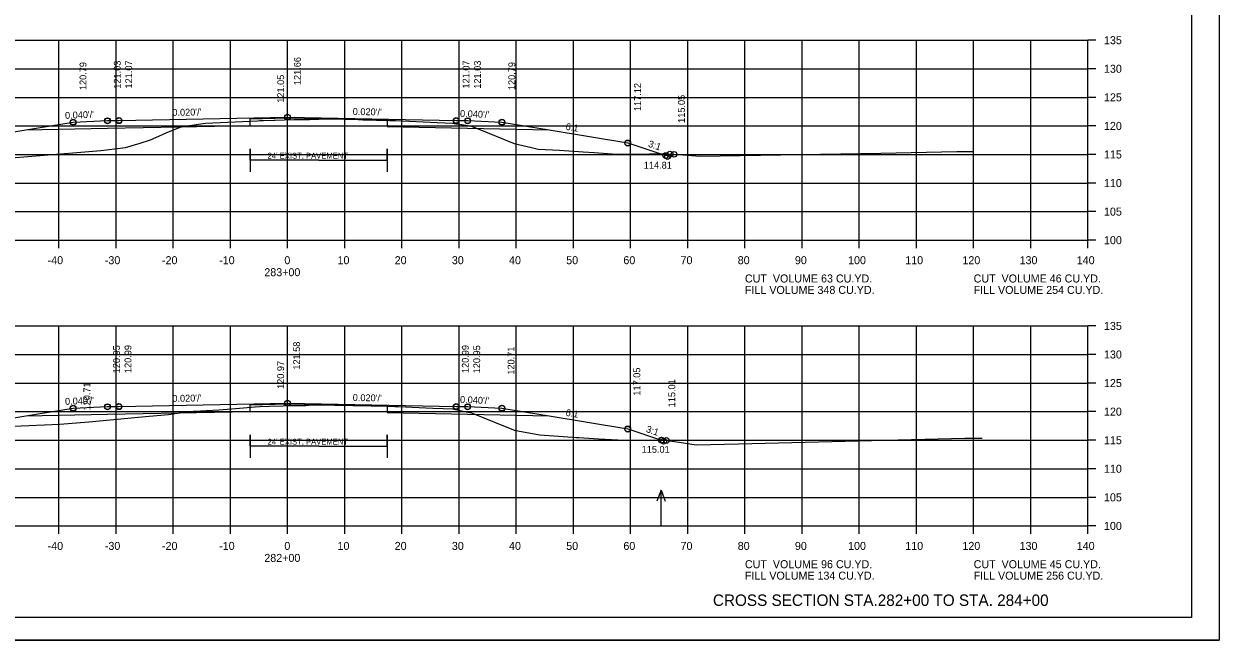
# Model space of a CAD drawing. Extents: x 1175611 to 1176402, y -433344 to -416213.
# Drawn here: x 1175734.9 to 1175943.9, y -418409.9 to -418302 of the extents above; entities that cross this region are included whole.
import ezdxf

# ---------------------------------------------------------------- set-up
doc = ezdxf.new("R2010")
doc.units = 0
for name, color, linetype in [('Default', 7, 'Continuous'), ('R_Alt Surface', 7, 'Continuous'), ('R_Axis', 7, 'Continuous'), ('R_Axis Annot', 7, 'Continuous'), ('R_Border', 7, 'Continuous'), ('R_Draft', 7, 'Continuous'), ('R_Exist Surface', 7, 'Continuous'), ('R_Fin Surface', 7, 'Continuous'), ('R_Grid', 7, 'Continuous'), ('R_No Plot', 7, 'Continuous'), ('R_Water Annot', 7, 'Continuous'), ('R_Xsect Elev', 7, 'Continuous'), ('R_Xsect Slope', 7, 'Continuous')]:
    doc.layers.add(name, color=color, linetype=linetype)

msp = doc.modelspace()

# ---------------------------------------------------------------- linework, layer by layer
at = {"layer": 'R_Alt Surface'}
for p, q in [((1175786.42, -418325.91), (1175774.42, -418325.91)), ((1175786.42, -418325.91), (1175798.42, -418325.91)), ((1175786.42, -418375.96), (1175774.42, -418375.96)), ((1175786.42, -418375.96), (1175798.42, -418375.96))]:
    msp.add_line(p, q, dxfattribs=at)
for points in [[(1175735.2, -418320.59), (1175749.47, -418320.3), (1175774.42, -418319.8), (1175774.42, -418318.63), (1175780.97, -418318.5), (1175798.42, -418318.85), (1175798.42, -418320.02), (1175812.47, -418320.3), (1175826.75, -418320.59)], [(1175774.42, -418325.91), (1175774.42, -418323.91), (1175774.42, -418327.91)], [(1175798.42, -418325.91), (1175798.42, -418323.91), (1175798.42, -418327.91)], [(1175735.2, -418370.63), (1175749.47, -418370.35), (1175774.42, -418369.85), (1175774.42, -418368.68), (1175780.97, -418368.55), (1175798.42, -418368.9), (1175798.42, -418370.07), (1175812.47, -418370.35), (1175826.75, -418370.63)], [(1175774.42, -418375.96), (1175774.42, -418373.96), (1175774.42, -418377.96)], [(1175798.42, -418375.96), (1175798.42, -418373.96), (1175798.42, -418377.96)]]:
    msp.add_lwpolyline(points, dxfattribs=at)
at = {"layer": 'R_Axis'}
for p, q in [((1175920.97, -418339.89), (1175920.97, -418304.89)), ((1175922.37, -418304.89), (1175920.97, -418304.89)), ((1175922.37, -418309.89), (1175920.97, -418309.89)), ((1175922.37, -418314.89), (1175920.97, -418314.89)), ((1175922.37, -418319.89), (1175920.97, -418319.89)), ((1175922.37, -418324.89), (1175920.97, -418324.89)), ((1175922.37, -418329.89), (1175920.97, -418329.89)), ((1175922.37, -418334.89), (1175920.97, -418334.89)), ((1175640.97, -418339.89), (1175920.97, -418339.89)), ((1175740.97, -418341.29), (1175740.97, -418339.89)), ((1175750.97, -418341.29), (1175750.97, -418339.89)), ((1175760.97, -418341.29), (1175760.97, -418339.89)), ((1175770.97, -418341.29), (1175770.97, -418339.89)), ((1175780.97, -418341.29), (1175780.97, -418339.89)), ((1175790.97, -418341.29), (1175790.97, -418339.89)), ((1175800.97, -418341.29), (1175800.97, -418339.89)), ((1175810.97, -418341.29), (1175810.97, -418339.89)), ((1175820.97, -418341.29), (1175820.97, -418339.89)), ((1175830.97, -418341.29), (1175830.97, -418339.89)), ((1175840.97, -418341.29), (1175840.97, -418339.89)), ((1175850.97, -418341.29), (1175850.97, -418339.89)), ((1175860.97, -418341.29), (1175860.97, -418339.89)), ((1175870.97, -418341.29), (1175870.97, -418339.89)), ((1175880.97, -418341.29), (1175880.97, -418339.89)), ((1175890.97, -418341.29), (1175890.97, -418339.89)), ((1175900.97, -418341.29), (1175900.97, -418339.89)), ((1175910.97, -418341.29), (1175910.97, -418339.89)), ((1175920.97, -418341.29), (1175920.97, -418339.89)), ((1175922.37, -418339.89), (1175920.97, -418339.89)), ((1175920.97, -418389.89), (1175920.97, -418354.89)), ((1175922.37, -418354.89), (1175920.97, -418354.89)), ((1175922.37, -418359.89), (1175920.97, -418359.89)), ((1175922.37, -418364.89), (1175920.97, -418364.89)), ((1175922.37, -418369.89), (1175920.97, -418369.89)), ((1175922.37, -418374.89), (1175920.97, -418374.89)), ((1175922.37, -418379.89), (1175920.97, -418379.89)), ((1175922.37, -418384.89), (1175920.97, -418384.89)), ((1175640.97, -418389.89), (1175920.97, -418389.89)), ((1175740.97, -418391.29), (1175740.97, -418389.89)), ((1175750.97, -418391.29), (1175750.97, -418389.89)), ((1175760.97, -418391.29), (1175760.97, -418389.89)), ((1175770.97, -418391.29), (1175770.97, -418389.89)), ((1175780.97, -418391.29), (1175780.97, -418389.89)), ((1175790.97, -418391.29), (1175790.97, -418389.89)), ((1175800.97, -418391.29), (1175800.97, -418389.89)), ((1175810.97, -418391.29), (1175810.97, -418389.89)), ((1175820.97, -418391.29), (1175820.97, -418389.89)), ((1175830.97, -418391.29), (1175830.97, -418389.89)), ((1175840.97, -418391.29), (1175840.97, -418389.89)), ((1175850.97, -418391.29), (1175850.97, -418389.89)), ((1175860.97, -418391.29), (1175860.97, -418389.89)), ((1175870.97, -418391.29), (1175870.97, -418389.89)), ((1175880.97, -418391.29), (1175880.97, -418389.89)), ((1175890.97, -418391.29), (1175890.97, -418389.89)), ((1175900.97, -418391.29), (1175900.97, -418389.89)), ((1175910.97, -418391.29), (1175910.97, -418389.89)), ((1175920.97, -418391.29), (1175920.97, -418389.89)), ((1175922.37, -418389.89), (1175920.97, -418389.89))]:
    msp.add_line(p, q, dxfattribs=at)
at = {"layer": 'R_Border'}
for q in [(1175939.15, -418200.43), (1175622.97, -418405.89)]:
    msp.add_line((1175939.15, -418405.89), q, dxfattribs=at)
at = {"layer": 'R_Exist Surface'}
for points in [[(1175729.77, -418325.71), (1175744.14, -418324.52), (1175748.29, -418324.17), (1175749.31, -418324.06), (1175752.62, -418323.69), (1175755.17, -418322.9), (1175756.98, -418322.35), (1175757.96, -418321.91), (1175759.76, -418321.09), (1175761.89, -418320.23), (1175762.58, -418319.98), (1175763.02, -418319.91), (1175766.62, -418319.43), (1175775.73, -418318.98), (1175776.15, -418318.96), (1175776.57, -418318.94), (1175776.61, -418318.94), (1175776.79, -418318.94), (1175778.61, -418318.91), (1175778.79, -418318.9), (1175782.06, -418318.79), (1175782.28, -418318.78), (1175784.65, -418318.75), (1175784.83, -418318.75), (1175786.1, -418318.7), (1175786.21, -418318.69), (1175786.42, -418318.69), (1175788.54, -418318.66), (1175788.55, -418318.66), (1175788.61, -418318.66), (1175793.34, -418318.78), (1175793.81, -418318.79), (1175794.15, -418318.8), (1175798.88, -418318.93), (1175799.09, -418318.93), (1175799.85, -418318.96), (1175807.16, -418319.29), (1175809.8, -418319.39), (1175810.4, -418319.51), (1175811.37, -418319.67), (1175813.12, -418319.95), (1175815.86, -418321.06), (1175820.59, -418322.98), (1175823.61, -418323.69), (1175824.82, -418323.95), (1175828.55, -418324.16), (1175832.65, -418324.4), (1175834.62, -418324.54), (1175838.53, -418324.84), (1175844.23, -418324.78), (1175846.88, -418324.77), (1175849.37, -418324.9), (1175853.12, -418325.17), (1175884.73, -418324.67), (1175898.01, -418324.39), (1175898.68, -418324.39), (1175900.99, -418324.39)], [(1175733.05, -418372.46), (1175741.17, -418372.06), (1175746.19, -418371.68), (1175756.76, -418370.69), (1175760.12, -418370.39), (1175761.05, -418370.27), (1175761.27, -418370.23), (1175764.44, -418369.81), (1175764.62, -418369.82), (1175768.97, -418369.57), (1175770.49, -418369.44), (1175773.26, -418369.22), (1175775.27, -418369.06), (1175775.33, -418369.06), (1175776.2, -418369.02), (1175777.81, -418368.95), (1175780.19, -418368.86), (1175781.45, -418368.83), (1175782.81, -418368.81), (1175784.19, -418368.79), (1175784.7, -418368.76), (1175785.74, -418368.72), (1175787.11, -418368.71), (1175788.84, -418368.71), (1175788.86, -418368.72), (1175788.93, -418368.72), (1175789.25, -418368.74), (1175789.59, -418368.76), (1175792.36, -418368.8), (1175795.58, -418368.86), (1175797.42, -418368.9), (1175798.44, -418368.94), (1175799.71, -418368.99), (1175799.97, -418369), (1175800.37, -418369.01), (1175806.38, -418369.26), (1175808.18, -418369.33), (1175809.8, -418369.4), (1175810.66, -418369.58), (1175812.23, -418369.91), (1175813.17, -418370.1), (1175819.05, -418372.48), (1175820.69, -418373.14), (1175820.92, -418373.18), (1175825.12, -418373.97), (1175830.8, -418374.34), (1175831.5, -418374.39), (1175831.89, -418374.41), (1175835.43, -418374.63), (1175838.73, -418374.83), (1175846.62, -418374.87), (1175846.94, -418374.88), (1175849.48, -418375.25), (1175852.45, -418375.69), (1175859.86, -418375.5), (1175899.44, -418374.52), (1175902.06, -418374.53), (1175902.47, -418374.53)]]:
    msp.add_lwpolyline(points, dxfattribs=at)
at = {"layer": 'R_Fin Surface'}
for points in [[(1175712.96, -418325.59), (1175713.14, -418325.65), (1175721.47, -418322.87), (1175735.2, -418320.59), (1175743.47, -418319.21), (1175749.47, -418318.97), (1175751.47, -418318.93), (1175780.97, -418318.34), (1175810.47, -418318.93), (1175812.47, -418318.97), (1175818.47, -418319.21), (1175826.75, -418320.59), (1175840.47, -418322.87), (1175847.11, -418325.08), (1175847.88, -418324.83)], [(1175706.4, -418373.18), (1175713.55, -418375.56), (1175721.47, -418372.92), (1175735.2, -418370.63), (1175743.47, -418369.26), (1175749.47, -418369.02), (1175751.47, -418368.98), (1175780.97, -418368.39), (1175810.47, -418368.98), (1175812.47, -418369.02), (1175818.47, -418369.26), (1175826.75, -418370.63), (1175840.47, -418372.92), (1175846.35, -418374.88), (1175846.39, -418374.87)]]:
    msp.add_lwpolyline(points, dxfattribs=at)
at = {"layer": 'R_Grid'}
for p, q in [((1175640.97, -418304.89), (1175920.97, -418304.89)), ((1175740.97, -418339.89), (1175740.97, -418304.89)), ((1175750.97, -418339.89), (1175750.97, -418304.89)), ((1175760.97, -418339.89), (1175760.97, -418304.89)), ((1175770.97, -418339.89), (1175770.97, -418304.89)), ((1175780.97, -418339.89), (1175780.97, -418304.89)), ((1175790.97, -418339.89), (1175790.97, -418304.89)), ((1175800.97, -418339.89), (1175800.97, -418304.89)), ((1175810.97, -418339.89), (1175810.97, -418304.89)), ((1175820.97, -418339.89), (1175820.97, -418304.89)), ((1175830.97, -418339.89), (1175830.97, -418304.89)), ((1175840.97, -418339.89), (1175840.97, -418304.89)), ((1175850.97, -418339.89), (1175850.97, -418304.89)), ((1175860.97, -418339.89), (1175860.97, -418304.89)), ((1175870.97, -418339.89), (1175870.97, -418304.89)), ((1175880.97, -418339.89), (1175880.97, -418304.89)), ((1175890.97, -418339.89), (1175890.97, -418304.89)), ((1175900.97, -418339.89), (1175900.97, -418304.89)), ((1175910.97, -418339.89), (1175910.97, -418304.89)), ((1175920.97, -418339.89), (1175920.97, -418304.89)), ((1175640.97, -418309.89), (1175920.97, -418309.89)), ((1175640.97, -418314.89), (1175920.97, -418314.89)), ((1175640.97, -418319.89), (1175920.97, -418319.89)), ((1175640.97, -418324.89), (1175920.97, -418324.89)), ((1175640.97, -418329.89), (1175920.97, -418329.89)), ((1175640.97, -418334.89), (1175920.97, -418334.89)), ((1175640.97, -418339.89), (1175920.97, -418339.89)), ((1175640.97, -418354.89), (1175920.97, -418354.89)), ((1175740.97, -418389.89), (1175740.97, -418354.89)), ((1175750.97, -418389.89), (1175750.97, -418354.89)), ((1175760.97, -418389.89), (1175760.97, -418354.89)), ((1175770.97, -418389.89), (1175770.97, -418354.89)), ((1175780.97, -418389.89), (1175780.97, -418354.89)), ((1175790.97, -418389.89), (1175790.97, -418354.89)), ((1175800.97, -418389.89), (1175800.97, -418354.89)), ((1175810.97, -418389.89), (1175810.97, -418354.89)), ((1175820.97, -418389.89), (1175820.97, -418354.89)), ((1175830.97, -418389.89), (1175830.97, -418354.89)), ((1175840.97, -418389.89), (1175840.97, -418354.89)), ((1175850.97, -418389.89), (1175850.97, -418354.89)), ((1175860.97, -418389.89), (1175860.97, -418354.89)), ((1175870.97, -418389.89), (1175870.97, -418354.89)), ((1175880.97, -418389.89), (1175880.97, -418354.89)), ((1175890.97, -418389.89), (1175890.97, -418354.89)), ((1175900.97, -418389.89), (1175900.97, -418354.89)), ((1175910.97, -418389.89), (1175910.97, -418354.89)), ((1175920.97, -418389.89), (1175920.97, -418354.89)), ((1175640.97, -418359.89), (1175920.97, -418359.89)), ((1175640.97, -418364.89), (1175920.97, -418364.89)), ((1175640.97, -418369.89), (1175920.97, -418369.89)), ((1175640.97, -418374.89), (1175920.97, -418374.89)), ((1175640.97, -418379.89), (1175920.97, -418379.89)), ((1175640.97, -418384.89), (1175920.97, -418384.89)), ((1175640.97, -418389.89), (1175920.97, -418389.89))]:
    msp.add_line(p, q, dxfattribs=at)
at = {"layer": 'R_No Plot'}
msp.add_line((1175610.57, -418409.87), (1175943.91, -418409.87), dxfattribs=at)
msp.add_lwpolyline([(1175610.57, -418196.54), (1175943.91, -418196.54), (1175943.91, -418409.87), (1175610.57, -418409.87)], close=True, dxfattribs=at)
for centre in [(1175751.47, -418318.93), (1175780.97, -418318.34), (1175780.97, -418318.39), (1175810.47, -418318.93), (1175743.47, -418319.21), (1175743.47, -418319.26), (1175749.47, -418318.97), (1175749.47, -418319.02), (1175751.47, -418318.98), (1175810.47, -418318.98), (1175812.47, -418318.97), (1175812.47, -418319.02), (1175818.47, -418319.21), (1175818.47, -418319.26), (1175840.47, -418322.87), (1175840.47, -418322.93), (1175847.11, -418325.08), (1175847.11, -418325.08), (1175847.88, -418324.83), (1175847.88, -418324.83), (1175848.56, -418324.86), (1175847.42, -418325.24), (1175749.47, -418369.02), (1175749.47, -418369.07), (1175751.47, -418368.98), (1175751.47, -418369.03), (1175780.97, -418368.39), (1175780.97, -418368.44), (1175810.47, -418368.98), (1175810.47, -418369.03), (1175812.47, -418369.02), (1175812.47, -418369.07), (1175743.47, -418369.26), (1175743.47, -418369.31), (1175818.47, -418369.26), (1175818.47, -418369.31), (1175840.47, -418372.92), (1175840.47, -418372.98), (1175846.35, -418374.88), (1175846.35, -418374.88), (1175846.39, -418374.87), (1175846.39, -418374.87), (1175846.75, -418375.07), (1175847.22, -418374.92)]:
    msp.add_circle(centre, 0.5, dxfattribs=at)
at = {"layer": 'R_Water Annot'}
for p, q in [((1175846.29, -418383.61), (1175845.59, -418385.53)), ((1175846.29, -418389.89), (1175846.29, -418383.61)), ((1175846.29, -418383.61), (1175846.99, -418385.53))]:
    msp.add_line(p, q, dxfattribs=at)

# ---------------------------------------------------------------- texts
at = {"layer": 'Default'}
for s, p in [('CUT  VOLUME 63 CU.YD.', (1175860.97, -418347.29)), ('CUT  VOLUME 46 CU.YD.', (1175900.97, -418347.29)), ('FILL VOLUME 348 CU.YD.', (1175860.97, -418349.29)), ('FILL VOLUME 254 CU.YD.', (1175900.97, -418349.29)), ('CUT  VOLUME 96 CU.YD.', (1175860.97, -418397.29)), ('FILL VOLUME 134 CU.YD.', (1175860.97, -418399.29)), ('CUT  VOLUME 45 CU.YD.', (1175900.97, -418397.29)), ('FILL VOLUME 256 CU.YD.', (1175900.97, -418399.29))]:
    msp.add_text(s, height=1.4, dxfattribs=at).set_placement(p)
at = {"layer": 'R_Alt Surface'}
for p in [(1175777.48, -418325.6), (1175777.48, -418375.65)]:
    msp.add_text("24' EXIST. PAVEMENT", height=1, dxfattribs=at).set_placement(p)
at = {"layer": 'R_Axis Annot'}
for s, p in [('135', (1175923.77, -418305.59)), ('130', (1175923.77, -418310.59)), ('125', (1175923.77, -418315.59)), ('120', (1175923.77, -418320.59)), ('115', (1175923.77, -418325.59)), ('110', (1175923.77, -418330.59)), ('105', (1175923.77, -418335.59)), ('100', (1175923.77, -418340.59)), ('-40', (1175739.01, -418344.09)), ('-30', (1175749.01, -418344.09)), ('-20', (1175759.01, -418344.09)), ('-10', (1175769.01, -418344.09)), ('0', (1175780.41, -418344.09)), ('10', (1175789.71, -418344.09)), ('20', (1175799.71, -418344.09)), ('30', (1175809.71, -418344.09)), ('40', (1175819.71, -418344.09)), ('50', (1175829.71, -418344.09)), ('60', (1175839.71, -418344.09)), ('70', (1175849.71, -418344.09)), ('80', (1175859.71, -418344.09)), ('90', (1175869.71, -418344.09)), ('100', (1175879.01, -418344.09)), ('110', (1175889.01, -418344.09)), ('120', (1175899.01, -418344.09)), ('130', (1175909.01, -418344.09)), ('140', (1175919.01, -418344.09)), ('283+00', (1175776.91, -418346.19)), ('135', (1175923.77, -418355.59)), ('130', (1175923.77, -418360.59)), ('125', (1175923.77, -418365.59)), ('120', (1175923.77, -418370.59)), ('115', (1175923.77, -418375.59)), ('110', (1175923.77, -418380.59)), ('105', (1175923.77, -418385.59)), ('100', (1175923.77, -418390.59)), ('-40', (1175739.01, -418394.09)), ('-30', (1175749.01, -418394.09)), ('-20', (1175759.01, -418394.09)), ('-10', (1175769.01, -418394.09)), ('0', (1175780.41, -418394.09)), ('10', (1175789.71, -418394.09)), ('20', (1175799.71, -418394.09)), ('30', (1175809.71, -418394.09)), ('40', (1175819.71, -418394.09)), ('50', (1175829.71, -418394.09)), ('60', (1175839.71, -418394.09)), ('70', (1175849.71, -418394.09)), ('80', (1175859.71, -418394.09)), ('90', (1175869.71, -418394.09)), ('100', (1175879.01, -418394.09)), ('110', (1175889.01, -418394.09)), ('120', (1175899.01, -418394.09)), ('130', (1175909.01, -418394.09)), ('140', (1175919.01, -418394.09)), ('282+00', (1175776.91, -418396.19))]:
    msp.add_text(s, height=1.4, dxfattribs=at).set_placement(p)
at = {"layer": 'R_Draft'}
msp.add_text('CROSS SECTION STA.282+00 TO STA. 284+00', height=2, dxfattribs=at).set_placement((1175855.37, -418403.89))
at = {"layer": 'R_Xsect Elev'}
for s, p in [('121.66', (1175783.29, -418312.75)), ('120.79', (1175745.79, -418313.62)), ('121.03', (1175751.79, -418313.38)), ('121.07', (1175753.79, -418313.34)), ('121.07', (1175812.79, -418313.34)), ('121.03', (1175814.79, -418313.38)), ('120.79', (1175820.79, -418313.62)), ('121.05', (1175780.37, -418315.84)), ('117.12', (1175842.79, -418317.29)), ('115.05', (1175850.47, -418319.36)), ('121.58', (1175783.16, -418362.55)), ('120.95', (1175751.66, -418363.18)), ('120.99', (1175753.66, -418363.14)), ('120.99', (1175812.66, -418363.14)), ('120.95', (1175814.66, -418363.18)), ('120.71', (1175820.66, -418363.42)), ('120.97', (1175780.37, -418365.92)), ('117.05', (1175842.66, -418367.09)), ('115.01', (1175848.78, -418369.13)), ('120.71', (1175746.47, -418369.68))]:
    msp.add_text(s, height=1.2, rotation=90, dxfattribs=at).set_placement(p)
for s, p in [('114.81', (1175843.28, -418327.37)), ('115.01', (1175842.9, -418377.1))]:
    msp.add_text(s, height=1.2, dxfattribs=at).set_placement(p)
at = {"layer": 'R_Xsect Slope'}
for s, rotation, p in [("0.040'/'", 2.2906, (1175742.07, -418318.66)), ("0.020'/'", 1.1458, (1175760.83, -418318.14)), ("0.020'/'", 358.8542, (1175792.36, -418317.96)), ("0.040'/'", 357.7094, (1175811.12, -418318.31)), ('6:1', 350.5377, (1175829.55, -418320.55)), ('3:1', 341.5651, (1175843.95, -418323.5)), ("0.040'/'", 2.2906, (1175742.07, -418368.71)), ("0.020'/'", 1.1458, (1175760.83, -418368.19)), ("0.020'/'", 358.8542, (1175792.36, -418368.01)), ("0.040'/'", 357.7094, (1175811.12, -418368.36)), ('6:1', 350.5377, (1175829.55, -418370.6)), ('3:1', 341.5651, (1175843.57, -418373.43))]:
    msp.add_text(s, height=1.2, rotation=rotation, dxfattribs=at).set_placement(p)

doc.saveas('drawing.dxf')
